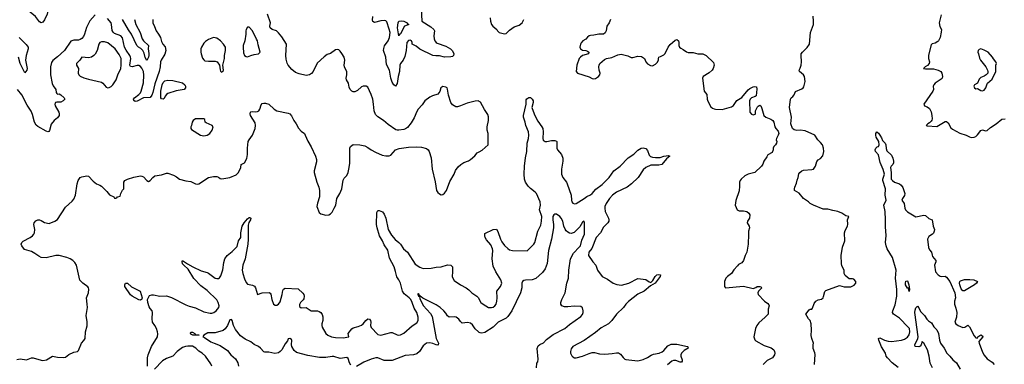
# Model space of a CAD drawing. Header units: inches. Extents: x 1694797 to 1849917, y 907313 to 1017959.
# Tile 611 of 656: x 1794345 to 1806460, y 944972 to 949209. Entities that reach past the tile are written whole.
import ezdxf

# ---------------------------------------------------------------- set-up
doc = ezdxf.new("R2010")
doc.units = ezdxf.units.IN
doc.header["$MEASUREMENT"] = 0
doc.layers.add('B7994', color=7, linetype='Continuous')
doc.layers.add('B8904', color=7, linetype='Continuous')

msp = doc.modelspace()

# ---------------------------------------------------------------- linework, layer by layer
at = {"layer": 'B7994', "color": 5}
for points, elevation in [([(1794905, 950000), (1794904, 949990), (1794904, 949964), (1794919, 949910), (1794916, 949884), (1794895, 949845), (1794855, 949805), (1794825, 949755), (1794782, 949590), (1794737, 949450), (1794708, 949392), (1794685, 949275), (1794650, 949206), (1794630, 949178), (1794610, 949171), (1794590, 949184), (1794538, 949250), (1794412, 949350), (1794385, 949385), (1794350, 949448), (1794318, 949458)], 780), ([(1800000, 948204), (1799990, 948210), (1799950, 948208), (1799850, 948182), (1799770, 948148), (1799730, 948137), (1799710, 948137), (1799670, 948162), (1799650, 948190), (1799622, 948282), (1799610, 948356), (1799603, 948370), (1799590, 948380), (1799550, 948386), (1799526, 948370), (1799514, 948326), (1799490, 948292), (1799426, 948274), (1799390, 948258), (1799330, 948212), (1799297, 948163), (1799247, 948110), (1799230, 948081), (1799198, 948002), (1799160, 947940), (1799118, 947882), (1799094, 947866), (1799070, 947860), (1799010, 947850), (1798990, 947849), (1798974, 947854), (1798879, 947919), (1798821, 947970), (1798750, 948014), (1798723, 948043), (1798705, 948090), (1798700, 948170), (1798689, 948230), (1798670, 948290), (1798630, 948379), (1798610, 948392), (1798570, 948392), (1798550, 948382), (1798502, 948338), (1798470, 948323), (1798450, 948323), (1798431, 948331), (1798412, 948352), (1798400, 948380), (1798390, 948430), (1798366, 948470), (1798363, 948490), (1798371, 948530), (1798370, 948569), (1798341, 948630), (1798338, 948650), (1798345, 948710), (1798337, 948750), (1798310, 948795), (1798290, 948821), (1798270, 948838), (1798250, 948843), (1798230, 948839), (1798170, 948793), (1798130, 948782), (1798090, 948753), (1798006, 948674), (1797956, 948570), (1797934, 948546), (1797910, 948531), (1797870, 948524), (1797783, 948543), (1797740, 948560), (1797695, 948595), (1797648, 948650), (1797636, 948676), (1797622, 948722), (1797619, 948770), (1797629, 948910), (1797570, 949000), (1797530, 949048), (1797504, 949070), (1797450, 949087), (1797428, 949108), (1797425, 949130), (1797431, 949170), (1797396, 949276)], 820), ([(1799287, 949347), (1799294, 949190), (1799402, 949122), (1799441, 949090), (1799450, 949070), (1799440, 949010), (1799446, 948974), (1799455, 948950), (1799470, 948930), (1799482, 948922), (1799590, 948882), (1799646, 948850), (1799670, 948826), (1799686, 948790), (1799681, 948770), (1799670, 948757), (1799650, 948751), (1799570, 948750), (1799510, 948765), (1799465, 948765), (1799430, 948770), (1799270, 948846), (1799222, 948882), (1799173, 948910), (1799174, 948930), (1799167, 948950), (1799150, 948958), (1799130, 948955), (1799109, 948930), (1799100, 948830), (1799082, 948758), (1799062, 948710), (1799030, 948670), (1799021, 948650), (1799020, 948570), (1799000, 948510), (1798990, 948423), (1798970, 948393), (1798950, 948407), (1798930, 948440), (1798911, 948490), (1798896, 948590), (1798860, 948660), (1798850, 948750), (1798823, 948830), (1798824, 948856), (1798833, 948887), (1798878, 948950), (1798895, 948990), (1798903, 949050), (1798893, 949093), (1798862, 949182), (1798850, 949196), (1798830, 949200), (1798790, 949196), (1798710, 949173), (1798690, 949188), (1798685, 949205), (1798689, 949250)], 780), ([(1795275, 949270), (1795210, 949196), (1795190, 949164), (1795167, 949113), (1795143, 949030), (1795130, 949003), (1795110, 948977), (1795090, 948965), (1795070, 948959), (1795010, 948959), (1794975, 948945), (1794896, 948830), (1794810, 948751), (1794754, 948706), (1794737, 948683), (1794726, 948630), (1794725, 948530), (1794743, 948423), (1794756, 948396), (1794790, 948350), (1794795, 948315), (1794802, 948302), (1794810, 948295), (1794830, 948298), (1794850, 948287), (1794891, 948250), (1794901, 948230), (1794881, 948210), (1794850, 948194), (1794804, 948196), (1794788, 948192), (1794780, 948180), (1794776, 948170), (1794782, 948150), (1794828, 948070), (1794832, 948050), (1794830, 948030), (1794810, 948004), (1794770, 947970), (1794734, 947926), (1794712, 947848), (1794704, 947836), (1794690, 947832), (1794670, 947840), (1794570, 947897), (1794550, 947913), (1794527, 947950), (1794503, 948043), (1794485, 948085), (1794439, 948159), (1794370, 948284), (1794319, 948350)], 820), ([(1795982, 949210), (1795985, 949170), (1796006, 949126), (1796023, 949070), (1796055, 949030), (1796079, 948990), (1796090, 948941), (1796107, 948910), (1796135, 948875), (1796144, 948830), (1796133, 948787), (1796084, 948710), (1796078, 948690), (1796075, 948630), (1796060, 948570), (1796010, 948421), (1795985, 948315), (1795970, 948279), (1795950, 948252), (1795870, 948250), (1795790, 948206), (1795765, 948205), (1795750, 948215), (1795746, 948230), (1795758, 948250), (1795811, 948289), (1795830, 948310), (1795839, 948330), (1795868, 948432), (1795874, 948526), (1795870, 948570), (1795850, 948611), (1795830, 948633), (1795810, 948644), (1795790, 948646), (1795730, 948629), (1795710, 948632), (1795702, 948650), (1795712, 948730), (1795710, 948750), (1795702, 948770), (1795655, 948835), (1795635, 948870), (1795610, 948984), (1795589, 949009), (1795510, 949041), (1795494, 949054), (1795482, 949078), (1795477, 949150), (1795470, 949171), (1795425, 949225)], 820), ([(1795756, 949210), (1795774, 949150), (1795829, 949050), (1795854, 948974), (1795870, 948949), (1795929, 948890), (1795925, 948850), (1795935, 948795), (1795934, 948770), (1795930, 948750), (1795911, 948709), (1795890, 948743), (1795877, 948797), (1795861, 948830), (1795835, 948855), (1795808, 948870), (1795785, 948890), (1795722, 949030), (1795683, 949083), (1795610, 949213)], 780), ([(1794337, 948990), (1794425, 948905), (1794448, 948870), (1794450, 948850), (1794425, 948770), (1794416, 948710), (1794436, 948610), (1794434, 948590), (1794410, 948555), (1794350, 948671), (1794329, 948749)], 780), ([(1794310, 945032), (1794350, 945039), (1794430, 945028), (1794490, 945051), (1794510, 945053), (1794610, 945021), (1794630, 945019), (1794675, 945025), (1794750, 945071), (1794810, 945060), (1794890, 945054), (1794910, 945058), (1794950, 945094), (1795010, 945119), (1795057, 945130), (1795070, 945141), (1795107, 945230), (1795136, 945264), (1795150, 945290), (1795155, 945370), (1795174, 945446), (1795175, 945495), (1795163, 945570), (1795181, 945670), (1795174, 945710), (1795167, 945790), (1795191, 945850), (1795195, 945895), (1795193, 945910), (1795183, 945924), (1795121, 945970), (1795087, 946007), (1795044, 946190), (1795025, 946225), (1794998, 946250), (1794967, 946270), (1794926, 946286), (1794830, 946309), (1794790, 946310), (1794670, 946281), (1794610, 946285), (1794580, 946300), (1794530, 946336), (1794490, 946357), (1794405, 946385), (1794372, 946430), (1794363, 946450), (1794372, 946470), (1794390, 946486), (1794476, 946530), (1794504, 946550), (1794519, 946570), (1794527, 946590), (1794531, 946629), (1794521, 946690), (1794524, 946710), (1794544, 946736), (1794570, 946747), (1794590, 946748), (1794610, 946740), (1794650, 946714), (1794710, 946704), (1794777, 946730), (1794810, 946751), (1794910, 946905), (1794990, 946979), (1795010, 947004), (1795032, 947050), (1795053, 947190), (1795064, 947230), (1795090, 947267), (1795110, 947277), (1795170, 947289), (1795190, 947287), (1795250, 947223), (1795290, 947191), (1795330, 947176), (1795350, 947162), (1795417, 947097), (1795450, 947056), (1795502, 947030), (1795510, 947014), (1795530, 947014), (1795542, 947018), (1795550, 947032), (1795582, 947038), (1795588, 947070), (1795610, 947114), (1795626, 947130), (1795626, 947210), (1795638, 947230), (1795670, 947250), (1795750, 947274), (1795830, 947288), (1795850, 947286), (1795870, 947276), (1795910, 947231), (1795930, 947219), (1795950, 947231), (1795983, 947270), (1796010, 947288), (1796090, 947301), (1796150, 947322), (1796170, 947323), (1796238, 947298), (1796276, 947276), (1796311, 947250), (1796390, 947227), (1796450, 947219), (1796510, 947190), (1796530, 947185), (1796551, 947189), (1796670, 947270), (1796730, 947280), (1796770, 947282), (1796793, 947273), (1796810, 947258), (1796831, 947251), (1796930, 947270), (1797010, 947301), (1797035, 947325), (1797056, 947370), (1797065, 947390), (1797070, 947430), (1797111, 947449), (1797139, 947501), (1797150, 947550), (1797149, 947630), (1797158, 947710), (1797167, 947733), (1797208, 947790), (1797241, 947870), (1797246, 947910), (1797242, 947942), (1797186, 948030), (1797182, 948050), (1797187, 948073), (1797190, 948078), (1797210, 948081), (1797250, 948075), (1797270, 948079), (1797289, 948090), (1797302, 948110), (1797316, 948164), (1797330, 948177), (1797350, 948183), (1797370, 948184), (1797410, 948170), (1797477, 948110), (1797509, 948089), (1797650, 948059), (1797670, 948051), (1797690, 948026), (1797718, 947970), (1797748, 947930), (1797777, 947877), (1797810, 947837), (1797849, 947809), (1797859, 947790), (1797890, 947715), (1797930, 947646), (1797985, 947530), (1797999, 947490), (1797998, 947462), (1797970, 947350), (1797970, 947330), (1798002, 947210), (1798025, 947150), (1798033, 947110), (1798035, 947030), (1798010, 946955), (1798003, 946910), (1798030, 946838), (1798050, 946821), (1798113, 946807), (1798150, 946811), (1798170, 946821), (1798190, 946841), (1798216, 946890), (1798234, 946930), (1798249, 947010), (1798285, 947070), (1798307, 947130), (1798326, 947234), (1798339, 947261), (1798370, 947295), (1798387, 947330), (1798400, 947390), (1798406, 947446), (1798409, 947550), (1798406, 947630), (1798416, 947650), (1798450, 947673), (1798530, 947672), (1798590, 947658), (1798630, 947639), (1798670, 947608), (1798722, 947582), (1798805, 947545), (1798850, 947534), (1798890, 947536), (1798910, 947544), (1798970, 947609), (1799014, 947626), (1799130, 947640), (1799230, 947646), (1799290, 947641), (1799350, 947625), (1799370, 947610), (1799383, 947590), (1799407, 947510), (1799420, 947370), (1799456, 947216), (1799475, 947110), (1799490, 947083), (1799510, 947067), (1799530, 947057), (1799550, 947061), (1799570, 947076), (1799598, 947110), (1799639, 947221), (1799690, 947310), (1799707, 947353), (1799741, 947399), (1799772, 947428), (1799808, 947452), (1799868, 947472), (1799892, 947488), (1799946, 947534), (1799973, 947570), (1800000, 947585)], 820), ([(1795917, 944950), (1795919, 945050), (1795926, 945090), (1795968, 945192), (1796040, 945310), (1796045, 945345), (1796042, 945370), (1796028, 945410), (1796010, 945447), (1795979, 945490), (1795974, 945530), (1795981, 945610), (1795974, 945630), (1795950, 945657), (1795939, 945679), (1795923, 945730), (1795916, 945770), (1795944, 945816), (1795970, 945827), (1795990, 945827), (1796070, 945809), (1796150, 945815), (1796215, 945795), (1796390, 945703), (1796430, 945687), (1796510, 945667), (1796610, 945618), (1796690, 945601), (1796710, 945602), (1796734, 945610), (1796764, 945630), (1796795, 945670), (1796800, 945690), (1796787, 945730), (1796770, 945764), (1796650, 945879), (1796576, 945936), (1796487, 946027), (1796420, 946140), (1796363, 946190), (1796350, 946208), (1796344, 946236), (1796350, 946250), (1796410, 946207), (1796474, 946170), (1796579, 946119), (1796650, 946100), (1796670, 946091), (1796750, 946032), (1796770, 946026), (1796790, 946028), (1796804, 946036), (1796821, 946059), (1796846, 946134), (1796858, 946222), (1796871, 946269), (1796900, 946310), (1796961, 946359), (1797020, 946420), (1797038, 946490), (1797068, 946530), (1797066, 946590), (1797084, 946670), (1797109, 946710), (1797150, 946760), (1797170, 946776), (1797176, 946776), (1797190, 946770), (1797187, 946750), (1797165, 946715), (1797156, 946684), (1797158, 946510), (1797153, 946450), (1797118, 946270), (1797089, 946190), (1797083, 946130), (1797089, 946090), (1797110, 946023), (1797130, 945979), (1797150, 945959), (1797210, 945946), (1797233, 945933), (1797246, 945910), (1797270, 945832), (1797330, 945851), (1797415, 945855), (1797427, 945847), (1797435, 945836), (1797447, 945767), (1797470, 945711), (1797490, 945698), (1797510, 945698), (1797530, 945711), (1797550, 945741), (1797575, 945830), (1797581, 945879), (1797590, 945896), (1797612, 945908), (1797770, 945900), (1797830, 945848), (1797840, 945830), (1797845, 945810), (1797843, 945777), (1797835, 945765), (1797801, 945730), (1797790, 945706), (1797790, 945682), (1797810, 945667), (1797870, 945671), (1797930, 945630), (1798010, 945628), (1798030, 945622), (1798050, 945610), (1798066, 945586), (1798075, 945555), (1798075, 945510), (1798063, 945470), (1798061, 945450), (1798068, 945430), (1798111, 945350), (1798135, 945330), (1798181, 945310), (1798230, 945300), (1798330, 945298), (1798390, 945308), (1798393, 945310), (1798387, 945350), (1798432, 945408), (1798450, 945422), (1798510, 945435), (1798550, 945455), (1798572, 945470), (1798605, 945510), (1798630, 945530), (1798650, 945528), (1798661, 945510), (1798665, 945490), (1798662, 945450), (1798670, 945425), (1798750, 945338), (1798790, 945332), (1798910, 945363), (1798930, 945361), (1798990, 945333), (1799010, 945330), (1799030, 945333), (1799070, 945355), (1799175, 945445), (1799230, 945482), (1799246, 945510), (1799250, 945530), (1799246, 945550), (1799230, 945609), (1799200, 945660), (1799175, 945730), (1799156, 945770), (1799138, 945790), (1799077, 945837), (1799054, 945870), (1799030, 945971), (1799011, 946011), (1798986, 946046), (1798971, 946111), (1798952, 946170), (1798897, 946277), (1798876, 946376), (1798830, 946440), (1798810, 946490), (1798774, 946550), (1798743, 946650), (1798736, 946690), (1798740, 946840), (1798750, 946863), (1798770, 946864), (1798808, 946848), (1798830, 946817), (1798850, 946767), (1798879, 946630), (1798919, 946559), (1798965, 946505), (1799010, 946470), (1799029, 946450), (1799068, 946390), (1799115, 946350), (1799210, 946201), (1799270, 946166), (1799310, 946150), (1799410, 946155), (1799470, 946168), (1799530, 946170), (1799610, 946193), (1799652, 946192), (1799670, 946170), (1799671, 946109), (1799666, 946050), (1799673, 946030), (1799690, 946004), (1799770, 945948), (1799839, 945910), (1799870, 945888), (1799908, 945850), (1799970, 945808), (1799989, 945789), (1800000, 945768)], 780), ([(1800000, 945363), (1799990, 945369), (1799948, 945408), (1799917, 945457), (1799890, 945477), (1799856, 945484), (1799790, 945479), (1799770, 945497), (1799748, 945528), (1799714, 945550), (1799690, 945555), (1799630, 945552), (1799610, 945567), (1799590, 945599), (1799564, 945630), (1799517, 945670), (1799470, 945702), (1799306, 945786), (1799283, 945803), (1799270, 945819), (1799261, 945821), (1799259, 945830), (1799250, 945839), (1799243, 945837), (1799242, 945830), (1799250, 945814), (1799256, 945816), (1799254, 945810), (1799264, 945804), (1799270, 945781), (1799310, 945694), (1799398, 945598), (1799421, 945561), (1799471, 945291), (1799498, 945230), (1799494, 945210), (1799490, 945207), (1799470, 945211), (1799430, 945228), (1799390, 945237), (1799350, 945230), (1799310, 945198), (1799263, 945130), (1799230, 945099), (1799190, 945087), (1799090, 945078), (1798930, 945019), (1798830, 945019), (1798751, 945050), (1798729, 945051), (1798670, 945035), (1798580, 945000), (1798490, 944943)], 760), ([(1798420, 944960), (1798403, 944990), (1798385, 945045), (1798370, 945056), (1798290, 945043), (1798210, 945066), (1798190, 945068), (1798110, 945056), (1798035, 945055), (1797890, 945080), (1797750, 945116), (1797722, 945142), (1797694, 945190), (1797688, 945212), (1797693, 945270), (1797690, 945278), (1797670, 945291), (1797650, 945285), (1797639, 945261), (1797610, 945225), (1797570, 945150), (1797552, 945128), (1797530, 945111), (1797485, 945105), (1797410, 945120), (1797362, 945122), (1797350, 945125), (1797310, 945170), (1797283, 945190), (1797230, 945217), (1797190, 945246), (1797121, 945281), (1797063, 945323), (1796999, 945399), (1796974, 945450), (1796959, 945510), (1796950, 945523), (1796930, 945519), (1796903, 945450), (1796873, 945407), (1796850, 945387), (1796750, 945358), (1796661, 945359), (1796612, 945328), (1796601, 945319), (1796599, 945310), (1796621, 945301), (1796697, 945250), (1796738, 945230), (1796810, 945204), (1796901, 945141), (1796944, 945090), (1797000, 945040), (1797031, 944991), (1797039, 944950)], 760), ([(1796711, 944950), (1796698, 944978), (1796631, 945070), (1796590, 945107), (1796550, 945133), (1796512, 945172), (1796470, 945194), (1796415, 945195), (1796385, 945190), (1796350, 945177), (1796281, 945130), (1796228, 945072), (1796150, 945042), (1796104, 945016), (1796003, 944910)], 780)]:
    msp.add_lwpolyline(points, dxfattribs=dict(at, elevation=elevation))
for points, elevation in [([(1799010, 949009), (1798993, 949110), (1799001, 949170), (1799010, 949190), (1799044, 949196), (1799070, 949192), (1799112, 949170), (1799118, 949158), (1799135, 949150), (1799080, 949130), (1799030, 949035), (1799016, 949024)], 760), ([(1797170, 949115), (1797150, 949115), (1797131, 949090), (1797126, 949070), (1797126, 949030), (1797115, 948950), (1797096, 948890), (1797094, 948870), (1797101, 948801), (1797111, 948770), (1797130, 948755), (1797150, 948751), (1797190, 948767), (1797230, 948783), (1797282, 948790), (1797303, 948810), (1797278, 948898), (1797270, 948949), (1797260, 948970), (1797209, 949070)], 840), ([(1795350, 948937), (1795332, 948928), (1795320, 948910), (1795300, 948830), (1795273, 948787), (1795258, 948770), (1795230, 948750), (1795190, 948738), (1795111, 948749), (1795087, 948710), (1795046, 948670), (1795044, 948650), (1795068, 948610), (1795065, 948550), (1795074, 948530), (1795090, 948516), (1795134, 948494), (1795190, 948476), (1795350, 948442), (1795367, 948430), (1795410, 948379), (1795430, 948373), (1795445, 948375), (1795470, 948388), (1795492, 948410), (1795533, 948470), (1795553, 948530), (1795590, 948608), (1795595, 948650), (1795592, 948730), (1795587, 948750), (1795570, 948783), (1795520, 948850), (1795430, 948923), (1795390, 948935)], 840), ([(1796730, 948989), (1796670, 948966), (1796630, 948940), (1796610, 948920), (1796581, 948870), (1796575, 948850), (1796573, 948810), (1796577, 948790), (1796595, 948735), (1796610, 948715), (1796625, 948705), (1796670, 948699), (1796750, 948698), (1796775, 948690), (1796803, 948650), (1796810, 948594), (1796817, 948577), (1796830, 948565), (1796850, 948582), (1796853, 948590), (1796845, 948650), (1796865, 948730), (1796865, 948770), (1796878, 948830), (1796879, 948870), (1796855, 948910), (1796816, 948950), (1796770, 948980)], 840), ([(1796110, 948230), (1796090, 948234), (1796080, 948250), (1796081, 948330), (1796099, 948410), (1796110, 948436), (1796130, 948459), (1796170, 948465), (1796230, 948461), (1796350, 948432), (1796378, 948410), (1796386, 948390), (1796385, 948370), (1796371, 948350), (1796270, 948333), (1796170, 948300), (1796150, 948290), (1796135, 948270), (1796121, 948239)], 820), ([(1796612, 947992), (1796510, 947989), (1796481, 947970), (1796467, 947950), (1796461, 947910), (1796451, 947890), (1796451, 947870), (1796460, 947860), (1796572, 947790), (1796610, 947782), (1796650, 947788), (1796684, 947810), (1796713, 947850), (1796724, 947890), (1796714, 947910), (1796639, 947939), (1796629, 947950), (1796622, 947982)], 840), ([(1795830, 945761), (1795810, 945763), (1795730, 945808), (1795710, 945827), (1795641, 945930), (1795638, 945950), (1795649, 945971), (1795670, 945970), (1795723, 945923), (1795829, 945869), (1795854, 945790), (1795847, 945773)], 780), ([(1796550, 945330), (1796475, 945330), (1796450, 945342), (1796446, 945354), (1796452, 945368), (1796470, 945368), (1796502, 945350), (1796503, 945343), (1796513, 945333), (1796554, 945330)], 760)]:
    msp.add_lwpolyline(points, close=True, dxfattribs=dict(at, elevation=elevation))
at = {"layer": 'B8904', "color": 5}
for points, elevation in [([(1800134, 949230), (1800137, 949190), (1800150, 949148), (1800168, 949128), (1800214, 949090), (1800225, 949070), (1800245, 949050), (1800310, 949034), (1800330, 949038), (1800370, 949080), (1800430, 949120), (1800490, 949142), (1800529, 949170), (1800550, 949210)], 820), ([(1801614, 949210), (1801599, 949170), (1801569, 949130), (1801562, 949070), (1801550, 949046), (1801530, 949033), (1801470, 949032), (1801410, 949017), (1801370, 949015), (1801350, 949010), (1801330, 948995), (1801309, 948971), (1801272, 948948), (1801254, 948926), (1801244, 948910), (1801236, 948870), (1801247, 948850), (1801270, 948836), (1801310, 948831), (1801330, 948823), (1801346, 948810), (1801344, 948790), (1801270, 948767), (1801245, 948750), (1801229, 948730), (1801201, 948650), (1801190, 948570), (1801210, 948550), (1801350, 948506), (1801390, 948485), (1801410, 948480), (1801430, 948484), (1801465, 948510), (1801483, 948530), (1801487, 948550), (1801474, 948590), (1801470, 948630), (1801474, 948650), (1801485, 948670), (1801510, 948695), (1801540, 948720), (1801567, 948733), (1801630, 948746), (1801704, 948776), (1801744, 948784), (1801826, 948766), (1801870, 948745), (1801890, 948743), (1801950, 948759), (1801995, 948755), (1802031, 948731), (1802051, 948690), (1802070, 948667), (1802105, 948645), (1802130, 948643), (1802170, 948661), (1802190, 948681), (1802205, 948710), (1802204, 948730), (1802209, 948750), (1802230, 948756), (1802270, 948776), (1802285, 948795), (1802325, 948870), (1802350, 948904), (1802410, 948958), (1802430, 948965), (1802450, 948950), (1802455, 948930), (1802454, 948890), (1802463, 948870), (1802478, 948858), (1802510, 948842), (1802550, 948813), (1802570, 948807), (1802630, 948805), (1802690, 948790), (1802751, 948790), (1802791, 948770), (1802881, 948681), (1802889, 948650), (1802876, 948610), (1802865, 948590), (1802830, 948556), (1802756, 948510), (1802748, 948490), (1802767, 948330), (1802798, 948290), (1802802, 948230), (1802810, 948207), (1802850, 948136), (1802870, 948121), (1802890, 948111), (1802908, 948108), (1802990, 948106), (1803102, 948138), (1803127, 948153), (1803170, 948216), (1803230, 948253), (1803310, 948348), (1803330, 948363), (1803370, 948382), (1803390, 948387), (1803410, 948382), (1803416, 948356), (1803407, 948273), (1803396, 948264), (1803350, 948247), (1803333, 948230), (1803323, 948210), (1803329, 948070), (1803350, 948047), (1803370, 948041), (1803394, 948046), (1803400, 948050), (1803398, 948090), (1803423, 948137), (1803430, 948146), (1803450, 948158), (1803462, 948150), (1803470, 948142), (1803478, 948118), (1803502, 948030), (1803524, 948010), (1803587, 947987), (1803611, 947970), (1803624, 947950), (1803638, 947890), (1803648, 947870), (1803677, 947837), (1803685, 947810), (1803679, 947790), (1803656, 947750), (1803651, 947730), (1803659, 947710), (1803657, 947690), (1803646, 947670), (1803626, 947650), (1803616, 947630), (1803616, 947610), (1803605, 947575), (1803550, 947549), (1803537, 947523), (1803499, 947470), (1803487, 947433), (1803474, 947410), (1803390, 947332), (1803310, 947310), (1803267, 947290), (1803221, 947250), (1803208, 947230), (1803202, 947210), (1803202, 947162), (1803196, 947104), (1803155, 946985), (1803148, 946930), (1803171, 946870), (1803198, 946858), (1803250, 946860), (1803290, 946852), (1803316, 946830), (1803328, 946810), (1803325, 946770), (1803301, 946730), (1803295, 946710), (1803321, 946670), (1803325, 946650), (1803311, 946609), (1803314, 946570), (1803310, 946450), (1803290, 946350), (1803270, 946310), (1803250, 946249), (1803230, 946221), (1803190, 946199), (1803178, 946182), (1803130, 946132), (1803105, 946090), (1803053, 946050), (1803035, 946030), (1803017, 945990), (1803015, 945955), (1803018, 945930), (1803031, 945911), (1803250, 945934), (1803370, 945904), (1803403, 945917), (1803419, 945930), (1803452, 945930), (1803464, 945924), (1803475, 945910), (1803435, 945870), (1803427, 945850), (1803431, 945830), (1803511, 945750), (1803550, 945721), (1803562, 945702), (1803566, 945690), (1803556, 945650), (1803554, 945590), (1803519, 945550), (1803439, 945481), (1803413, 945450), (1803397, 945410), (1803379, 945310), (1803391, 945271), (1803402, 945262), (1803504, 945204), (1803590, 945173), (1803623, 945150), (1803634, 945130), (1803637, 945110), (1803633, 945090), (1803607, 945053), (1803543, 945017), (1803494, 944970)], 820), ([(1804125, 944970), (1804133, 945093), (1804130, 945114), (1804106, 945166), (1804106, 945210), (1804113, 945230), (1804090, 945290), (1804084, 945324), (1804087, 945390), (1804083, 945470), (1804070, 945509), (1804050, 945529), (1804018, 945590), (1804058, 945642), (1804070, 945651), (1804090, 945651), (1804099, 945661), (1804122, 945718), (1804142, 945750), (1804170, 945765), (1804210, 945774), (1804230, 945790), (1804236, 945804), (1804250, 945865), (1804262, 945878), (1804430, 945939), (1804490, 945925), (1804570, 945923), (1804614, 945946), (1804633, 945970), (1804633, 945990), (1804610, 946017), (1804590, 946022), (1804550, 946023), (1804503, 946063), (1804490, 946090), (1804490, 946130), (1804462, 946182), (1804456, 946210), (1804452, 946310), (1804467, 946413), (1804496, 946490), (1804493, 946590), (1804502, 946618), (1804530, 946670), (1804534, 946694), (1804532, 946748), (1804546, 946790), (1804510, 946797), (1804459, 946830), (1804410, 946852), (1804350, 946862), (1804290, 946880), (1804230, 946879), (1804110, 946927), (1804069, 946950), (1804050, 946969), (1803990, 947009), (1803936, 947076), (1803879, 947110), (1803877, 947130), (1803882, 947150), (1803902, 947198), (1803910, 947237), (1803923, 947270), (1803930, 947314), (1803942, 947330), (1803970, 947350), (1803990, 947358), (1804090, 947365), (1804110, 947373), (1804136, 947410), (1804153, 947467), (1804170, 947485), (1804199, 947501), (1804226, 947534), (1804241, 947590), (1804237, 947630), (1804223, 947670), (1804200, 947700), (1804164, 947730), (1804130, 947790), (1804010, 947844), (1803950, 947850), (1803905, 947845), (1803873, 947853), (1803852, 947872), (1803835, 947930), (1803840, 948010), (1803817, 948130), (1803830, 948230), (1803838, 948250), (1803857, 948263), (1803874, 948286), (1803890, 948328), (1803970, 948360), (1803986, 948370), (1803995, 948385), (1804009, 948450), (1804002, 948510), (1803990, 948530), (1803941, 948570), (1803934, 948590), (1803950, 948612), (1803961, 948650), (1803965, 948690), (1803959, 948770), (1803962, 948790), (1803975, 948810), (1804034, 948866), (1804061, 948910), (1804076, 949050), (1804111, 949150), (1804114, 949190), (1804109, 949251)], 820), ([(1805683, 949270), (1805657, 949170), (1805667, 949127), (1805685, 949090), (1805684, 949056), (1805671, 948990), (1805651, 948950), (1805640, 948940), (1805610, 948922), (1805570, 948912), (1805561, 948899), (1805526, 948774), (1805527, 948730), (1805538, 948690), (1805534, 948670), (1805515, 948645), (1805487, 948630), (1805465, 948610), (1805490, 948605), (1805590, 948603), (1805647, 948590), (1805680, 948570), (1805692, 948550), (1805699, 948510), (1805695, 948490), (1805683, 948477), (1805610, 948430), (1805592, 948410), (1805585, 948390), (1805588, 948350), (1805579, 948330), (1805468, 948170), (1805479, 948150), (1805510, 948139), (1805538, 948118), (1805558, 948078), (1805568, 948032), (1805570, 947990), (1805566, 947974), (1805560, 947960), (1805540, 947940), (1805517, 947930), (1805499, 947910), (1805510, 947903), (1805630, 947895), (1805730, 947956), (1805750, 947957), (1805770, 947941), (1805800, 947880), (1805821, 947861), (1805912, 947812), (1805990, 947790), (1806030, 947768), (1806050, 947762), (1806090, 947764), (1806110, 947774), (1806128, 947792), (1806170, 947846), (1806190, 947856), (1806230, 947844), (1806250, 947848), (1806290, 947883), (1806359, 947930), (1806430, 947987), (1806470, 947991)], 820), ([(1800000, 945768), (1800021, 945730), (1800047, 945710), (1800112, 945672), (1800149, 945669), (1800170, 945674), (1800193, 945690), (1800206, 945710), (1800216, 945750), (1800222, 945790), (1800217, 945870), (1800263, 945930), (1800277, 945970), (1800266, 946010), (1800204, 946110), (1800170, 946179), (1800157, 946270), (1800168, 946370), (1800164, 946390), (1800142, 946442), (1800090, 946503), (1800074, 946530), (1800067, 946553), (1800070, 946581), (1800170, 946630), (1800210, 946633), (1800230, 946606), (1800259, 946510), (1800276, 946476), (1800310, 946434), (1800350, 946395), (1800370, 946381), (1800410, 946370), (1800590, 946366), (1800670, 946448), (1800684, 946470), (1800720, 946610), (1800756, 946684), (1800767, 946730), (1800769, 946790), (1800740, 946870), (1800755, 946930), (1800749, 946970), (1800702, 947070), (1800688, 947090), (1800630, 947133), (1800603, 947163), (1800570, 947210), (1800557, 947250), (1800551, 947310), (1800555, 947410), (1800567, 947510), (1800583, 947590), (1800588, 947690), (1800607, 947750), (1800611, 947790), (1800604, 947830), (1800573, 947910), (1800564, 947950), (1800543, 948010), (1800542, 948030), (1800576, 948170), (1800576, 948224), (1800585, 948235), (1800610, 948251), (1800630, 948251), (1800650, 948233), (1800661, 948210), (1800661, 948190), (1800647, 948130), (1800664, 948084), (1800685, 948030), (1800722, 947962), (1800770, 947893), (1800780, 947870), (1800786, 947830), (1800780, 947750), (1800787, 947727), (1800810, 947710), (1800830, 947710), (1800890, 947725), (1800930, 947723), (1800950, 947716), (1800955, 947710), (1800956, 947630), (1800964, 947610), (1801012, 947550), (1801028, 947508), (1801028, 947468), (1801011, 947370), (1801012, 947310), (1801029, 947269), (1801073, 947210), (1801083, 947190), (1801132, 947050), (1801135, 946990), (1801140, 946970), (1801152, 946952), (1801170, 946946), (1801190, 946950), (1801290, 947009), (1801324, 947036), (1801370, 947055), (1801390, 947070), (1801436, 947124), (1801510, 947183), (1801596, 947270), (1801656, 947350), (1801734, 947406), (1801830, 947509), (1801903, 947557), (1801950, 947606), (1801990, 947630), (1802015, 947635), (1802050, 947625), (1802070, 947599), (1802090, 947543), (1802108, 947528), (1802130, 947519), (1802170, 947513), (1802225, 947515), (1802271, 947531), (1802330, 947540), (1802344, 947530), (1802302, 947498), (1802247, 947430), (1802210, 947419), (1802110, 947420), (1802050, 947393), (1802017, 947363), (1801956, 947270), (1801873, 947190), (1801819, 947150), (1801690, 947088), (1801640, 947050), (1801603, 947010), (1801561, 946950), (1801546, 946910), (1801545, 946890), (1801549, 946850), (1801590, 946767), (1801595, 946750), (1801593, 946730), (1801583, 946710), (1801530, 946658), (1801491, 946589), (1801439, 946530), (1801383, 946397), (1801349, 946350), (1801343, 946310), (1801398, 946230), (1801432, 946192), (1801455, 946130), (1801512, 946052), (1801578, 946018), (1801648, 945968), (1801692, 945952), (1801750, 945946), (1801841, 945970), (1801950, 946026), (1802050, 946013), (1802090, 945984), (1802110, 945978), (1802137, 946003), (1802163, 946050), (1802186, 946070), (1802210, 946076), (1802230, 946071), (1802225, 946050), (1802163, 945970), (1802105, 945935), (1802028, 945872), (1801950, 945834), (1801837, 945743), (1801804, 945710), (1801773, 945670), (1801687, 945590), (1801631, 945509), (1801590, 945469), (1801500, 945420), (1801430, 945364), (1801290, 945265), (1801149, 945191), (1801130, 945162), (1801123, 945130), (1801123, 945110), (1801137, 945077), (1801150, 945063), (1801172, 945052), (1801190, 945052), (1801270, 945070), (1801350, 945106), (1801390, 945115), (1801416, 945116), (1801481, 945101), (1801543, 945097), (1801636, 945104), (1801690, 945113), (1801711, 945111), (1801737, 945097), (1801770, 945056), (1801790, 945036), (1801803, 945030), (1801950, 945015), (1802017, 945030), (1802070, 945055), (1802115, 945085), (1802142, 945098), (1802212, 945108), (1802250, 945124), (1802270, 945140), (1802321, 945199), (1802361, 945219), (1802430, 945221), (1802562, 945190), (1802565, 945185), (1802571, 945170), (1802519, 945141), (1802487, 945110), (1802480, 945090), (1802480, 945070), (1802495, 945025), (1802496, 945010), (1802490, 944998), (1802470, 944996), (1802418, 945018), (1802390, 945020), (1802369, 945011), (1802316, 944964)], 780), ([(1800000, 947585), (1800035, 947605), (1800109, 947670), (1800110, 947810), (1800098, 947850), (1800097, 947890), (1800114, 947970), (1800115, 948015), (1800105, 948045), (1800065, 948105), (1800015, 948195), (1800000, 948204)], 820), ([(1805154, 944934), (1805079, 944990), (1805022, 945050), (1805008, 945070), (1804996, 945110), (1804947, 945187), (1804915, 945270), (1804913, 945290), (1804930, 945297), (1804987, 945267), (1805030, 945255), (1805073, 945253), (1805193, 945267), (1805230, 945280), (1805270, 945307), (1805290, 945335), (1805299, 945370), (1805292, 945410), (1805278, 945430), (1805170, 945540), (1805098, 945590), (1805086, 945610), (1805088, 945630), (1805116, 945704), (1805136, 945810), (1805136, 945890), (1805120, 946030), (1805128, 946130), (1805083, 946283), (1805018, 946390), (1805005, 946430), (1804998, 946470), (1805005, 946555), (1804996, 946664), (1804999, 946750), (1804995, 946850), (1804977, 946930), (1805005, 946990), (1804992, 947052), (1804997, 947130), (1804964, 947230), (1804965, 947250), (1804985, 947310), (1804970, 947367), (1804934, 947454), (1804910, 947548), (1804875, 947590), (1804869, 947610), (1804878, 947630), (1804895, 947645), (1804910, 947651), (1804918, 947670), (1804916, 947710), (1804885, 947765), (1804878, 947790), (1804878, 947810), (1804890, 947830), (1804910, 947815), (1804930, 947790), (1804950, 947756), (1804963, 947723), (1804992, 947690), (1805002, 947670), (1805007, 947627), (1805016, 947596), (1805070, 947544), (1805090, 947507), (1805098, 947470), (1805097, 947450), (1805087, 947430), (1805066, 947410), (1805058, 947390), (1805069, 947330), (1805066, 947270), (1805069, 947250), (1805082, 947230), (1805109, 947210), (1805170, 947190), (1805190, 947176), (1805210, 947146), (1805235, 947070), (1805232, 947048), (1805206, 947010), (1805198, 946990), (1805227, 946950), (1805235, 946890), (1805245, 946870), (1805268, 946848), (1805370, 946787), (1805470, 946806), (1805490, 946801), (1805530, 946765), (1805570, 946750), (1805586, 946670), (1805599, 946630), (1805597, 946610), (1805590, 946585), (1805578, 946570), (1805530, 946542), (1805515, 946510), (1805526, 946406), (1805538, 946378), (1805562, 946350), (1805570, 946312), (1805578, 946298), (1805618, 946250), (1805618, 946230), (1805607, 946213), (1805601, 946190), (1805612, 946110), (1805645, 946070), (1805670, 946055), (1805690, 946051), (1805730, 946057), (1805750, 946042), (1805790, 945989), (1805851, 945851), (1805859, 945790), (1805848, 945750), (1805847, 945710), (1805864, 945664), (1805876, 945610), (1805873, 945550), (1805850, 945490), (1805862, 945470), (1805890, 945447), (1805950, 945426), (1805973, 945427), (1806010, 945451), (1806030, 945431), (1806090, 945323), (1806110, 945298), (1806130, 945294), (1806135, 945310), (1806170, 945335), (1806190, 945322), (1806196, 945310), (1806146, 945254), (1806150, 945230), (1806190, 945123), (1806210, 945083), (1806250, 945037), (1806310, 944997), (1806333, 944970)], 780), ([(1800703, 944930), (1800710, 944986), (1800719, 945001), (1800726, 945034), (1800714, 945166), (1800723, 945197), (1800743, 945217), (1800790, 945237), (1800825, 945275), (1800910, 945338), (1801054, 945410), (1801110, 945461), (1801250, 945561), (1801270, 945585), (1801279, 945610), (1801280, 945630), (1801270, 945665), (1801250, 945681), (1801166, 945686), (1801090, 945677), (1801050, 945678), (1801016, 945690), (1801002, 945710), (1801003, 945730), (1801014, 945770), (1801055, 945850), (1801076, 945970), (1801097, 946030), (1801100, 946130), (1801121, 946270), (1801160, 946340), (1801230, 946410), (1801244, 946430), (1801262, 946498), (1801295, 946570), (1801293, 946630), (1801296, 946716), (1801292, 946732), (1801270, 946719), (1801238, 946662), (1801166, 946594), (1801130, 946579), (1801110, 946585), (1801090, 946595), (1801071, 946611), (1801055, 946635), (1801041, 946670), (1801026, 946730), (1801008, 946768), (1800989, 946790), (1800950, 946816), (1800930, 946817), (1800918, 946810), (1800906, 946790), (1800903, 946750), (1800912, 946690), (1800912, 946648), (1800887, 946510), (1800851, 946370), (1800834, 946210), (1800810, 946147), (1800778, 946102), (1800694, 946026), (1800650, 946012), (1800570, 946008), (1800550, 946003), (1800533, 945990), (1800523, 945970), (1800522, 945910), (1800506, 945850), (1800400, 945630), (1800350, 945558), (1800330, 945539), (1800231, 945489), (1800170, 945430), (1800070, 945363), (1800030, 945355), (1800010, 945358), (1800000, 945363)], 760), ([(1805578, 944930), (1805547, 944987), (1805534, 945070), (1805514, 945150), (1805470, 945233), (1805458, 945238), (1805448, 945252), (1805438, 945210), (1805426, 945194), (1805410, 945186), (1805361, 945190), (1805357, 945210), (1805394, 945290), (1805398, 945310), (1805359, 945610), (1805361, 945639), (1805370, 945666), (1805390, 945685), (1805410, 945666), (1805430, 945620), (1805478, 945570), (1805507, 945527), (1805527, 945507), (1805562, 945482), (1805592, 945432), (1805630, 945397), (1805652, 945350), (1805661, 945270), (1805675, 945230), (1805721, 945170), (1805751, 945110), (1805790, 945071), (1805825, 945025), (1805872, 944990), (1805917, 944910)], 760)]:
    msp.add_lwpolyline(points, dxfattribs=dict(at, elevation=elevation))
for points, elevation in [([(1806170, 948849), (1806150, 948844), (1806136, 948830), (1806135, 948810), (1806144, 948790), (1806154, 948734), (1806167, 948710), (1806231, 948630), (1806251, 948590), (1806258, 948570), (1806258, 948550), (1806238, 948530), (1806210, 948513), (1806170, 948499), (1806150, 948477), (1806131, 948429), (1806091, 948410), (1806085, 948390), (1806091, 948370), (1806110, 948359), (1806130, 948361), (1806170, 948339), (1806190, 948336), (1806210, 948344), (1806233, 948370), (1806243, 948410), (1806253, 948430), (1806310, 948478), (1806354, 948570), (1806355, 948650), (1806362, 948670), (1806355, 948690), (1806326, 948726), (1806314, 948750), (1806259, 948810), (1806210, 948836)], 840), ([(1805970, 945876), (1805950, 945877), (1805930, 945899), (1805912, 945948), (1805909, 945970), (1805914, 945990), (1805922, 945998), (1805970, 946013), (1806035, 946015), (1806085, 946010), (1806131, 945990), (1806119, 945970), (1806092, 945950), (1805990, 945889)], 780), ([(1805290, 945866), (1805282, 945898), (1805286, 945906), (1805270, 945909), (1805244, 945950), (1805244, 945970), (1805250, 945992), (1805263, 945997), (1805270, 945998), (1805285, 945950), (1805292, 945890)], 760)]:
    msp.add_lwpolyline(points, close=True, dxfattribs=dict(at, elevation=elevation))

doc.saveas('drawing.dxf')
